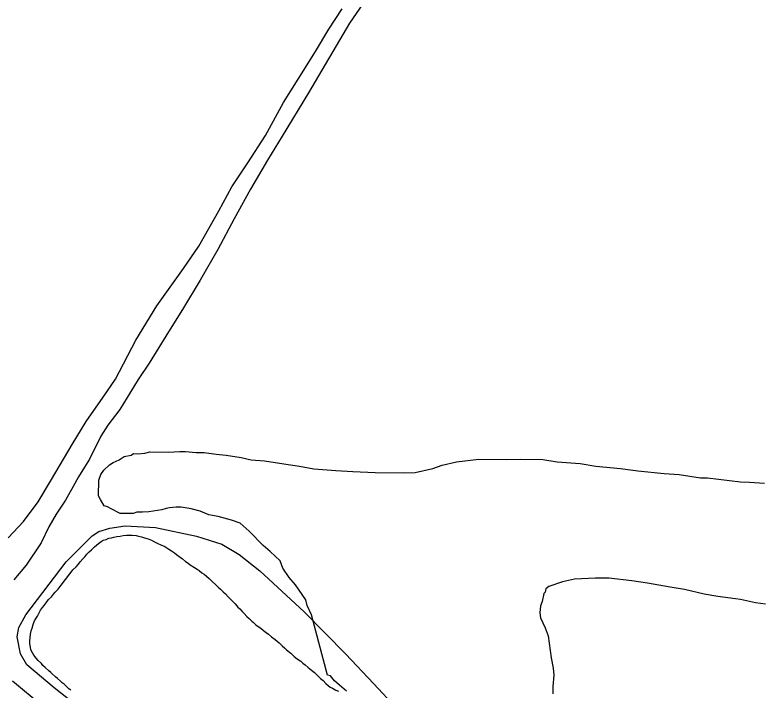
# Model space of a CAD drawing. Extents: x 3297735 to 3335592, y 670436 to 695807.
# Drawn here: x 3330300 to 3331251, y 680297 to 681158 of the extents above; entities that cross this region are included whole.
import ezdxf

# ---------------------------------------------------------------- set-up
doc = ezdxf.new("R2010")
doc.units = 0
for name, color, linetype in [('V-DTCH-CNTR', 7, 'Continuous'), ('V-SITE-VEGE', 7, 'Continuous'), ('V-TOPO-SHOR', 7, 'Continuous')]:
    doc.layers.add(name, color=color, linetype=linetype)

msp = doc.modelspace()

# ---------------------------------------------------------------- linework, layer by layer
at = {"layer": 'V-DTCH-CNTR'}
msp.add_line((3330315.73, 680329.33), (3330307.38, 680343.18), dxfattribs=at)
for points in [[(3330307.38, 680343.18), (3330303.43, 680364.67), (3330305.34, 680376.64), (3330314.17, 680392.79), (3330365.82, 680460.54), (3330398.92, 680493.43), (3330407.59, 680499.3), (3330421.37, 680503.36), (3330441.13, 680506.47), (3330479.67, 680504.14), (3330531.78, 680493.02), (3330564.19, 680483.08), (3330586.27, 680469.87), (3330612.5, 680448.88), (3330669.09, 680396.54), (3330722.23, 680342.55), (3330757.63, 680305.12), (3330787.13, 680273.79)], [(3330442.66, 680227.02), (3330350.39, 680299.64), (3330315.73, 680329.33)]]:
    msp.add_lwpolyline(points, dxfattribs=at)
at = {"layer": 'V-SITE-VEGE'}
for points in [[(3330497.71, 680529.45), (3330493.14, 680528.61), (3330487.65, 680526.88), (3330471.23, 680524.41), (3330463.03, 680523.63), (3330455.75, 680523.75), (3330451.18, 680522), (3330434.8, 680522.26), (3330423.06, 680527.91), (3330418.56, 680530.71), (3330414.02, 680531.7), (3330409.6, 680539.96), (3330406.95, 680544.55), (3330407.27, 680564.56), (3330410.11, 680571.8), (3330413.84, 680577.2), (3330421.23, 680584.36), (3330425.82, 680587.02), (3330433.16, 680590.54), (3330439.6, 680594.99), (3330448.73, 680596.66), (3330451.49, 680598.44), (3330456.95, 680598.35), (3330466.06, 680599.11), (3330472.46, 680600.83), (3330496.11, 680600.45), (3330510.68, 680601.13), (3330517.96, 680601.01), (3330531.59, 680599.89), (3330541.6, 680599.72), (3330557.04, 680597.66), (3330569.76, 680596.55), (3330588.82, 680593.51), (3330601.51, 680590.58), (3330618.79, 680589.39), (3330643.29, 680585.36), (3330663.26, 680582.31), (3330681.41, 680579.29), (3330709.59, 680577.02), (3330731.41, 680575.76), (3330759.6, 680574.4), (3330795.99, 680573.82), (3330810.56, 680574.5), (3330833.39, 680579.59), (3330845.29, 680583.95), (3330863.56, 680588.21), (3330891.82, 680591.39), (3330927.3, 680590.83), (3330944.6, 680591.46), (3330973.71, 680591), (3330991.87, 680587.98), (3331020.95, 680585.69), (3331040.92, 680582.64), (3331072.72, 680579.41), (3331094.51, 680576.33), (3331128.13, 680573.06), (3331147.22, 680571.84), (3331174.45, 680567.77), (3331183.55, 680567.62), (3331225.33, 680562.4), (3331237.15, 680562.21), (3331256.25, 680561)], [(3330723.29, 680295.61), (3330714.31, 680303.03), (3330708.02, 680308.59), (3330702.67, 680315.05), (3330699.04, 680316.02), (3330678.43, 680392.79), (3330673.16, 680404.7), (3330671.46, 680412.01), (3330658.12, 680431.33), (3330650.07, 680440.56), (3330642.08, 680452.52), (3330638.58, 680461.67), (3330626.04, 680473.71), (3330617.05, 680481.13), (3330599.15, 680499.61), (3330587.48, 680509.81), (3330576.62, 680513.62), (3330559.41, 680518.45), (3330547.61, 680520.46), (3330536.77, 680525.18), (3330524.98, 680528.1), (3330512.28, 680530.12), (3330505.91, 680530.23), (3330497.71, 680529.45)], [(3331257.41, 680406.28), (3331244.7, 680408.3), (3331225.66, 680412.25), (3331219.3, 680413.26), (3331196.6, 680416.35), (3331179.36, 680419.36), (3331153.97, 680425.22), (3331135.82, 680428.24), (3331106.78, 680433.26), (3331086.81, 680436.31), (3331057.74, 680439.5), (3331040.46, 680439.78), (3331014.04, 680438.38), (3330998.52, 680434.99), (3330981.13, 680428.9), (3330977.45, 680426.23), (3330976.47, 680421.69), (3330974.62, 680419.9), (3330972.64, 680409.92), (3330970.73, 680404.49), (3330969.68, 680395.41), (3330970.48, 680389.03), (3330976.65, 680376.19), (3330980.13, 680366.12), (3330984.23, 680337.85), (3330986.75, 680325.07), (3330987.52, 680315.95), (3330986.37, 680301.41), (3330986.23, 680292.31)]]:
    msp.add_lwpolyline(points, dxfattribs=at)
at = {"layer": 'V-TOPO-SHOR'}
for points in [[(3330760.03, 681196.04), (3330727.19, 681147.57), (3330674.7, 681058.45), (3330641.16, 681003.46), (3330622.26, 680972.89), (3330600.88, 680935.82), (3330580.09, 680897.85), (3330558.97, 680858.7), (3330536.67, 680819.57), (3330514.1, 680782.22), (3330496.43, 680753.7), (3330471.44, 680713.72), (3330457.75, 680692.86), (3330433.98, 680654.64), (3330418.81, 680634.7), (3330409.98, 680620.88), (3330395.56, 680591.42), (3330389.16, 680581.13), (3330381.54, 680569.08), (3330374.81, 680556.42), (3330365.03, 680539.06), (3330352.86, 680521.14), (3330343.7, 680504.96), (3330333.87, 680484.63), (3330314.71, 680456.14), (3330298.97, 680437.39)], [(3330291.81, 680490.94), (3330311.44, 680511.71), (3330330.26, 680536.94), (3330347.04, 680565.48), (3330373.29, 680610.19), (3330391.28, 680639.59), (3330412.85, 680670.42), (3330428.66, 680693.33), (3330454.39, 680743.09), (3330481.22, 680786.9), (3330515.24, 680834.46), (3330534.99, 680862.94), (3330560.36, 680908.26), (3330577.18, 680938.87), (3330597.56, 680969.42), (3330619.79, 681004.4), (3330643.03, 681046.48), (3330661.62, 681076.17), (3330683.56, 681111.45), (3330700.64, 681139.98), (3330717.68, 681165.83)], [(3330351.89, 680421.86), (3330355.38, 680425.81), (3330357.71, 680428.63), (3330361.2, 680432.86), (3330363.25, 680435.97), (3330366.46, 680440.2), (3330368.8, 680443.02), (3330372, 680447.26), (3330374.34, 680450.08), (3330378.4, 680454.01), (3330381.31, 680457.39), (3330383.65, 680460.5), (3330387.13, 680464.16), (3330389.46, 680466.69), (3330392.09, 680470.36), (3330395.28, 680473.17), (3330398.18, 680475.98), (3330401.95, 680479.64), (3330404.27, 680481.6), (3330407.16, 680483.84), (3330410.35, 680486.36), (3330412.94, 680488.03), (3330416.68, 680489.11), (3330420.13, 680490.49), (3330423.57, 680491.29), (3330426.72, 680492.1), (3330430.16, 680492.61), (3330434.46, 680493.4), (3330438.47, 680494.2), (3330442.76, 680494.41), (3330446.76, 680494.63), (3330449.91, 680494.58), (3330455.04, 680493.93), (3330458.17, 680493.31), (3330461.87, 680492.39), (3330465.85, 680490.9), (3330470.4, 680489.68), (3330474.38, 680488.19), (3330478.34, 680485.84), (3330482.59, 680483.78), (3330486.57, 680482.28), (3330491.39, 680479.92), (3330496.48, 680476.7), (3330500.15, 680474.35), (3330503.83, 680472.01), (3330506.65, 680469.68), (3330511.17, 680466.46), (3330514.28, 680464.12), (3330517.94, 680460.92), (3330521.33, 680458.58), (3330523.88, 680456.83), (3330529.25, 680453.31), (3330532.93, 680451.26), (3330535.47, 680449.22), (3330538.86, 680446.59), (3330541.68, 680444.54), (3330544.78, 680442.21), (3330547.88, 680439.02), (3330551.82, 680435.53), (3330556.05, 680431.74), (3330559.7, 680428.25), (3330562.52, 680425.64), (3330565.89, 680422.16), (3330568.71, 680419.54), (3330572.37, 680416.05), (3330574.62, 680413.73), (3330578.27, 680409.96), (3330581.08, 680407.06), (3330584.73, 680402.71), (3330586.98, 680400.39), (3330590.35, 680397.19), (3330592.88, 680394.58), (3330596.25, 680390.81), (3330599.07, 680388.2), (3330602.44, 680385), (3330604.7, 680382.96), (3330607.79, 680380.06), (3330610.62, 680378.01), (3330614.01, 680375.67), (3330617.39, 680372.76), (3330620.78, 680370.42), (3330623.89, 680368.08), (3330627.55, 680364.88), (3330632.07, 680361.38), (3330637.14, 680357.02), (3330641.08, 680353.24), (3330644.46, 680350.33), (3330646.71, 680348.29), (3330652.07, 680343.92), (3330654.33, 680341.88), (3330656.58, 680339.85), (3330660.25, 680336.93), (3330664.77, 680333.72), (3330667.58, 680331.1), (3330670.69, 680329.05), (3330674.35, 680325.85), (3330678.59, 680322.35), (3330682.54, 680319.15), (3330685.35, 680316.24), (3330689.85, 680311.89), (3330693.23, 680308.97)], [(3330371.88, 680296.69), (3330369.35, 680298.72), (3330366.81, 680301.05), (3330363.15, 680304.25), (3330360.61, 680306.29), (3330358.35, 680308.33), (3330354.7, 680311.82), (3330352.16, 680313.86), (3330348.5, 680317.34), (3330346.25, 680319.38), (3330343.71, 680321.42), (3330339.2, 680325.78), (3330336.1, 680328.4), (3330334.14, 680330.72), (3330330.2, 680334.49), (3330327.4, 680337.68), (3330324.6, 680341.44), (3330322.65, 680344.61), (3330320.71, 680348.08), (3330320.19, 680351.51), (3330319.4, 680356.09), (3330319.46, 680359.52), (3330319.81, 680363.52), (3330320.45, 680368.08), (3330321.09, 680372.35), (3330322.29, 680375.76), (3330323.79, 680380.6), (3330325.59, 680385.43), (3330327.35, 680388.54), (3330329.11, 680391.37), (3330331.18, 680395.62), (3330333.23, 680398.73), (3330335.57, 680402.12), (3330337.62, 680404.95), (3330340.24, 680408.33), (3330343.45, 680412.28), (3330346.93, 680415.94), (3330349.56, 680419.33), (3330351.89, 680421.86)], [(3330297.22, 680308.85), (3330335.01, 680277.08)], [(3330693.23, 680308.97), (3330696.89, 680305.49), (3330699.7, 680302.87), (3330702.53, 680300.83), (3330705.36, 680299.35), (3330709.61, 680297), (3330713.01, 680295.52)]]:
    msp.add_lwpolyline(points, dxfattribs=at)

doc.saveas('drawing.dxf')
